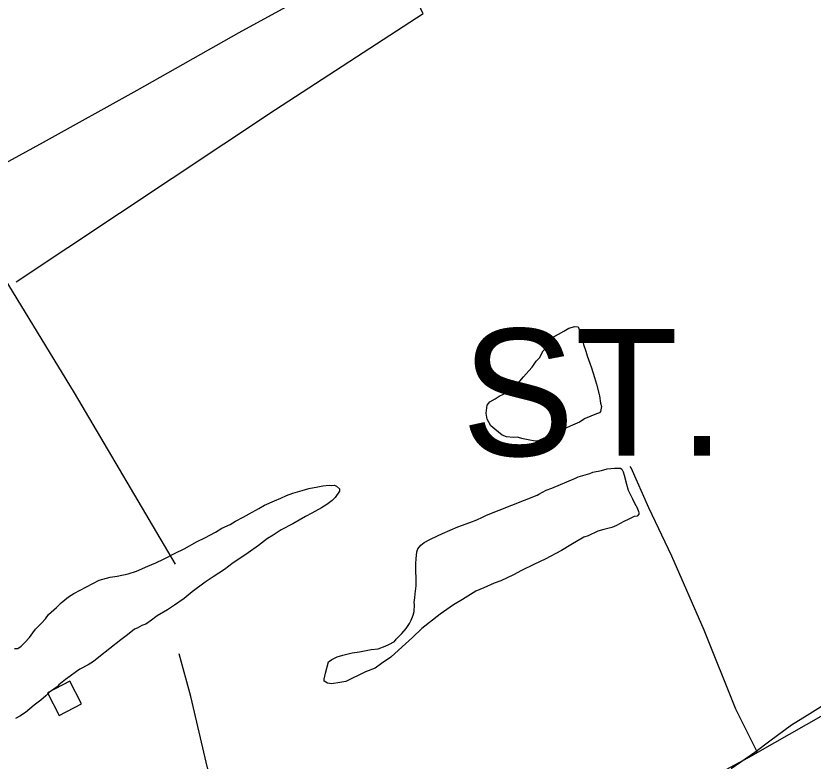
# Model space of a CAD drawing. Extents: x 3540316 to 3578335, y 553172 to 578787.
# Drawn here: x 3555202 to 3556458, y 571599 to 572773 of the extents above; entities that cross this region are included whole.
import ezdxf

# ---------------------------------------------------------------- set-up
doc = ezdxf.new("R2010")
doc.units = 0
for name, color, linetype in [('V-BLDG-OTLN', 7, 'Continuous'), ('V-DTCH-CNTR', 7, 'Continuous'), ('V-SITE-VEGE', 7, 'Continuous'), ('V-TOPO-GNAM-IDEN', 7, 'Continuous'), ('V-TOPO-SHOR', 7, 'Continuous')]:
    doc.layers.add(name, color=color, linetype=linetype)

msp = doc.modelspace()

# ---------------------------------------------------------------- linework, layer by layer
at = {"layer": 'V-BLDG-OTLN'}
msp.add_lwpolyline([(3555251.2, 571706.6), (3555269.5, 571671), (3555305.1, 571689.2), (3555286.8, 571724.8)], close=True, dxfattribs=at)
at = {"layer": 'V-DTCH-CNTR'}
for points in [[(3555118.8, 572504.9), (3555245, 572574), (3555392.8, 572655.9), (3555553.6, 572746.8), (3555712.9, 572834.4), (3555777.7, 572870), (3555784.2, 572873.6), (3555791.4, 572877.6), (3555811, 572887.9), (3555891.2, 572930.4), (3556069.7, 573019.7), (3556193.5, 573084.7), (3556269.8, 573128.3), (3556322.5, 573159.8)], [(3555453.3, 571909.3), (3555294, 572178.8), (3555131.6, 572444.2), (3555100.8, 572495.1)], [(3556369.9, 571612.3), (3556335.8, 571681), (3556286.2, 571805.1), (3556234.9, 571922), (3556199, 571997.8), (3556170.9, 572060.7), (3556169.3, 572063)], [(3557029.3, 571990.3), (3556923.8, 571925), (3556732, 571813.6), (3556550.1, 571714.7), (3556369.9, 571612.3), (3556361.3, 571607.4), (3556170, 571504.3), (3556002.7, 571413.3), (3555803.3, 571301.7), (3555662.2, 571220.5), (3555507.7, 571128), (3555351.1, 571038.9), (3555185.6, 570949.7), (3555033.1, 570863.1), (3554842.5, 570750.5), (3554684.1, 570663.1), (3554530.4, 570574.7), (3554281.7, 570435.3), (3554128, 570349.2), (3553980.1, 570270.3)], [(3555662.2, 571220.5), (3555623.4, 571289.9), (3555561.6, 571431.2), (3555532.7, 571503.6), (3555503.7, 571588.5), (3555477.3, 571700.7), (3555458.6, 571768)]]:
    msp.add_lwpolyline(points, dxfattribs=at)
at = {"layer": 'V-SITE-VEGE'}
for points in [[(3556022.9, 572102.9), (3556019.6, 572102.8), (3556008.6, 572104.9), (3556001, 572106.4), (3555991.6, 572109), (3555985.6, 572108.9), (3555974.7, 572109.8), (3555967.6, 572112.5), (3555956, 572121.6), (3555949.9, 572127), (3555944.3, 572137.8), (3555942.5, 572147.1), (3555944, 572159.6), (3555948.3, 572164.6), (3555956.9, 572169.7), (3555962.9, 572173.6), (3555969.9, 572176.9), (3555978.6, 572181.4), (3555993.2, 572194.2), (3556001.2, 572204.1), (3556009.8, 572213.5), (3556015.2, 572219.6), (3556021.6, 572229), (3556026.5, 572234), (3556032.3, 572245), (3556037.1, 572250.5), (3556041.4, 572259.9), (3556047.3, 572266), (3556056.5, 572271.5), (3556065.2, 572276), (3556072.8, 572281.1), (3556082.5, 572283.4), (3556087.5, 572282.9), (3556093.1, 572268.2), (3556096.1, 572255.2), (3556099.5, 572244.9), (3556101.8, 572237.2), (3556105.8, 572225.8), (3556108.6, 572218.2), (3556113.2, 572203), (3556116.6, 572192.7), (3556121.2, 572174.2), (3556123, 572162.7), (3556124.2, 572157.3), (3556122.7, 572149.6), (3556121.1, 572147.4), (3556116.2, 572145.7), (3556098.8, 572138.4), (3556089.6, 572132.8), (3556074.9, 572126.6), (3556067.9, 572123.2), (3556063.6, 572120.9)], [(3556023, 572017.7), (3556025.7, 572019.4), (3556037.1, 572025.5), (3556046.3, 572028.9), (3556083.2, 572044.8), (3556087.6, 572046.5), (3556106, 572052.2), (3556110.9, 572053.9), (3556124.5, 572056.8), (3556133.2, 572059.1), (3556144.7, 572060.4), (3556154.5, 572060.5), (3556156.2, 572058.9), (3556158.4, 572054.6), (3556160.1, 572049.1), (3556163.6, 572035), (3556166.5, 572025.7), (3556173.2, 572012.2), (3556176.1, 572005.1), (3556180.5, 571998.1), (3556182.8, 571992.1), (3556183.4, 571989.9), (3556183.4, 571987.8), (3556180.7, 571985), (3556175.8, 571984.4), (3556166.6, 571979.3), (3556159.5, 571976.5), (3556148.2, 571969.8), (3556140.6, 571966.9), (3556128, 571963.5), (3556118.8, 571961.2), (3556103.1, 571953.8), (3556096.5, 571951.6), (3556076, 571939.8), (3556061.3, 571930.9), (3556035.3, 571916.8), (3556018.5, 571909), (3555998.4, 571899.4), (3555985.4, 571892.1), (3555965.9, 571883.1), (3555955, 571879.1), (3555938.8, 571871.8), (3555926.3, 571866.7), (3555905.2, 571853.3), (3555891.1, 571844.9), (3555870, 571830.4), (3555841.4, 571807.6), (3555826.3, 571793.7), (3555804.2, 571773.8), (3555792.3, 571762.7), (3555777.7, 571752.6), (3555767.5, 571745.4), (3555752.2, 571739.7), (3555721.3, 571724.5), (3555712.1, 571722.8), (3555699, 571720.9), (3555692.4, 571721.9), (3555687.5, 571724.6), (3555687.4, 571727.9), (3555689.5, 571737.2), (3555694.1, 571755.3), (3555699.5, 571759.2), (3555707.7, 571763.1), (3555716.9, 571766), (3555731.6, 571769.5), (3555743.1, 571771.3), (3555761.6, 571774.8), (3555772.5, 571776), (3555783.3, 571780), (3555789.3, 571782.8), (3555798, 571787.3), (3555800.7, 571791.2), (3555809.8, 571800.1), (3555816.3, 571807.8), (3555821.6, 571815.5), (3555824.3, 571821), (3555827.4, 571828.7), (3555829, 571834.7), (3555829.4, 571845.1), (3555829.3, 571848.9), (3555830.3, 571856), (3555830.8, 571862.6), (3555832.2, 571875.2), (3555831.7, 571910.1), (3555832.2, 571917.8), (3555833.1, 571928.7), (3555834.7, 571933.1), (3555839.5, 571939.2), (3555844.9, 571943.1), (3555853.6, 571948.1), (3555866.1, 571953.8), (3555873.7, 571957.7), (3555898.1, 571967.9), (3555916.6, 571974.7), (3555928, 571979.2), (3555936.6, 571983.2), (3555943.1, 571986.5)]]:
    msp.add_lwpolyline(points, close=True, dxfattribs=at)
for points in [[(3555199.1, 571776.1), (3555204.6, 571776.2), (3555210, 571780.1), (3555215.9, 571785.6), (3555222.9, 571793.9), (3555228.2, 571801.1), (3555232.5, 571806.6), (3555241.7, 571816), (3555248.1, 571823.2), (3555252.9, 571829.8), (3555265.3, 571840.9), (3555272.9, 571848.1), (3555284.2, 571857.6), (3555292.9, 571863.2), (3555333, 571883.9), (3555349.9, 571888.5), (3555361.3, 571890.3), (3555378.7, 571893.9), (3555391.8, 571897.9), (3555409.7, 571905.8), (3555422.2, 571911.4), (3555434.1, 571917), (3555452.5, 571926.6), (3555466.6, 571933.3), (3555487.2, 571944.6), (3555499.1, 571950.7), (3555515.9, 571959.7), (3555526.2, 571965.9), (3555539.3, 571971.5), (3555547.4, 571977.1), (3555559.8, 571983.3), (3555569.1, 571988.3), (3555584.2, 571996.7), (3555593.4, 572002.3), (3555609.2, 572009.1), (3555618.9, 572013), (3555628.2, 572017.5), (3555637.9, 572021), (3555652.6, 572025), (3555663, 572028.4), (3555677.1, 572030.8), (3555685.3, 572032.6), (3555695.1, 572033.8), (3555699.5, 572033.3), (3555703.8, 572033.4), (3555706.6, 572031.8), (3555711.6, 572028), (3555711.6, 572024.2), (3555704.7, 572014.3), (3555699.8, 572009.3), (3555691.7, 572003.2), (3555683, 571998.1), (3555667.9, 571989.7), (3555658.1, 571984.1), (3555638.1, 571972.9), (3555619.7, 571963.4), (3555607.2, 571955), (3555598, 571949.4), (3555584, 571938.3), (3555567.7, 571927.1), (3555559.1, 571921)], [(3555559.1, 571921), (3555543.9, 571911.5), (3555530.4, 571900.9), (3555512.6, 571889.2), (3555499.6, 571880.8), (3555479.1, 571865.8), (3555466.6, 571855.2), (3555451.5, 571844.7), (3555440.7, 571837.4), (3555424.4, 571827.9), (3555415.3, 571820.7), (3555406.1, 571814.5), (3555400.1, 571812.3), (3555392.5, 571808.3), (3555388.7, 571806.6), (3555377.4, 571797.7), (3555367.1, 571789.9), (3555332, 571762.7), (3555323.9, 571756), (3555315.2, 571750.4), (3555302.2, 571743.7), (3555296.8, 571740.3), (3555287.1, 571732.6), (3555279.5, 571727.5), (3555269.3, 571719.2), (3555266.6, 571715.9), (3555254.7, 571707.5), (3555248.8, 571702), (3555240.7, 571694.8), (3555230.4, 571687), (3555223.4, 571681.4), (3555216.9, 571675.3), (3555207.7, 571669.7), (3555200.7, 571665.8)], [(3556328.9, 571587.4), (3556365.7, 571613), (3556389.4, 571630.8), (3556423.5, 571655.9), (3556448.4, 571671.5), (3556487.9, 571696.1), (3556515, 571711.2), (3556554, 571732), (3556579, 571743.8), (3556617.5, 571758), (3556630, 571763.1), (3556665.8, 571778.9), (3556689.7, 571791.8), (3556711.3, 571804.1), (3556732.4, 571818.6), (3556762.7, 571839.8), (3556783.3, 571851.6)]]:
    msp.add_lwpolyline(points, dxfattribs=at)
at = {"layer": 'V-TOPO-SHOR'}
msp.add_lwpolyline([(3555202.1, 572354.1), (3555610.7, 572625.1), (3555843.1, 572776.6), (3555842.8, 572777.2), (3555804.2, 572860.9)], dxfattribs=at)

# ---------------------------------------------------------------- texts
at = {"layer": 'V-TOPO-GNAM-IDEN'}
msp.add_text('ST.', height=200, dxfattribs=at).set_placement((3555903.7, 572079.8))

doc.saveas('drawing.dxf')
